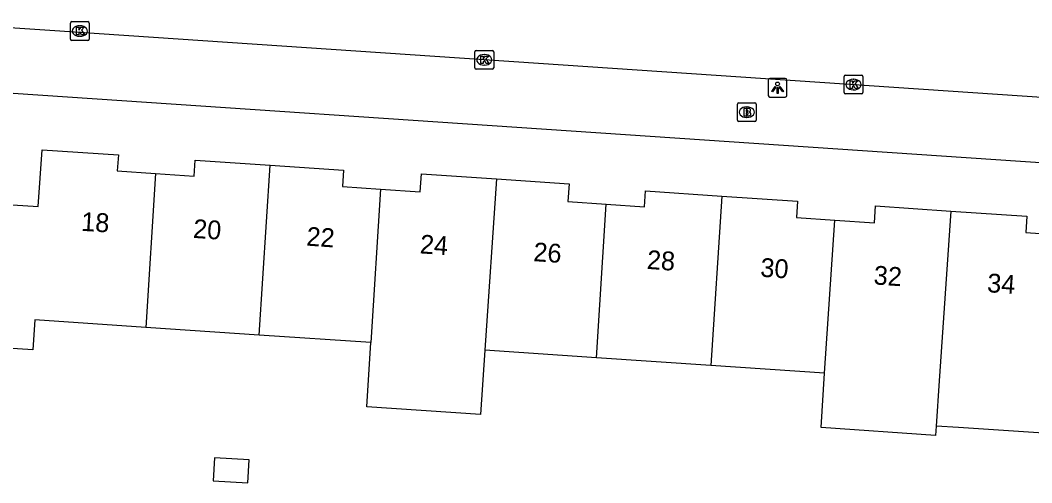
# Model space of a CAD drawing. Extents: x 161848 to 162726, y 385382 to 386521.
# Drawn here: x 162122 to 162175.7, y 385433 to 385457.6 of the extents above; entities that cross this region are included whole.
import ezdxf

# ---------------------------------------------------------------- set-up
doc = ezdxf.new("R2010")
doc.units = 0
for name, color, linetype in [('IMGEO_Brandkraan', 7, 'Continuous'), ('IMGEO_Kolk', 7, 'Continuous'), ('IMGEO_Lichtpunt', 7, 'Continuous'), ('IMGEO_Pand', 7, 'Continuous'), ('IMGEO_Pand_nummerreeks', 7, 'Continuous'), ('IMGEO_Rijbaan_lokaal_open', 7, 'Continuous'), ('IMGEO_Voetpad_open', 7, 'Continuous')]:
    doc.layers.add(name, color=color, linetype=linetype)

msp = doc.modelspace()

# ---------------------------------------------------------------- linework, layer by layer
at = {"layer": 'IMGEO_Brandkraan'}
for p, q in [((162160.104, 385452.277), (162160.104, 385453.129)), ((162160.179, 385453.203), (162161.031, 385453.203)), ((162160.592, 385452.983), (162160.617, 385452.983)), ((162161.105, 385453.129), (162161.105, 385452.277)), ((162160.615, 385452.423), (162160.59, 385452.423)), ((162161.031, 385452.203), (162160.179, 385452.203))]:
    msp.add_line(p, q, dxfattribs=at)
for points in [[(162160.104, 385452.277), (162160.104, 385453.129)], [(162160.179, 385453.203), (162161.031, 385453.203)], [(162160.452, 385452.903), (162160.452, 385452.503), (162160.665, 385452.503)], [(162160.683, 385452.903), (162160.452, 385452.903)], [(162161.105, 385453.129), (162161.105, 385452.277)], [(162160.631, 385452.822), (162160.577, 385452.822), (162160.577, 385452.746)], [(162160.577, 385452.746), (162160.63, 385452.746)], [(162160.639, 385452.67), (162160.577, 385452.67), (162160.577, 385452.589)], [(162160.577, 385452.589), (162160.639, 385452.589)], [(162161.031, 385452.203), (162160.179, 385452.203)]]:
    msp.add_lwpolyline(points, dxfattribs=at)
for centre, radius, start, end in [((162160.181, 385453.127), 0.0765, 91.552, 178.448), ((162160.181, 385453.127), 0.0765, 91.552, 178.448), ((162160.687, 385452.758), 0.145, 59.4692, 91.5367), ((162161.029, 385453.127), 0.0765, 1.552, 88.448), ((162161.029, 385453.127), 0.0765, 1.552, 88.448), ((162160.632, 385452.784), 0.0379, 267.8285, 90.9355), ((162160.64, 385452.629), 0.0404, 269.8759, 90.5077), ((162160.671, 385452.754), 0.251, 268.6676, 293.5347), ((162160.712, 385452.805), 0.0922, 285.5137, 58.1501), ((162160.717, 385452.613), 0.105, 301.3115, 78.989), ((162160.181, 385452.279), 0.0765, 181.552, 268.448), ((162160.181, 385452.279), 0.0765, 181.552, 268.448), ((162161.029, 385452.279), 0.0765, 271.552, 358.448), ((162161.029, 385452.279), 0.0765, 271.552, 358.448)]:
    msp.add_arc(centre, radius, start, end, dxfattribs=at)
for centre, major_axis, ratio, start_param, end_param in [((162160.591, 385452.703), (-0.387, 0.002), 0.722429, 4.712389, 7.853982), ((162160.616, 385452.703), (-0.39, 0.002), 0.717154, 1.570796, 4.712389)]:
    msp.add_ellipse(centre, major_axis=major_axis, ratio=ratio, start_param=start_param, end_param=end_param, dxfattribs=at)
at = {"layer": 'IMGEO_Kolk'}
for p, q in [((162124.702, 385456.591), (162124.702, 385457.443)), ((162124.777, 385457.517), (162125.629, 385457.517)), ((162125.19, 385457.297), (162125.215, 385457.297)), ((162125.703, 385457.443), (162125.703, 385456.591)), ((162125.213, 385456.737), (162125.188, 385456.737)), ((162125.629, 385456.517), (162124.777, 385456.517)), ((162146.17, 385455.063), (162146.17, 385455.915)), ((162146.245, 385455.989), (162147.097, 385455.989)), ((162146.658, 385455.769), (162146.683, 385455.769)), ((162147.171, 385455.915), (162147.171, 385455.063)), ((162146.681, 385455.209), (162146.656, 385455.209)), ((162147.097, 385454.989), (162146.245, 385454.989)), ((162165.766, 385453.746), (162165.766, 385454.598)), ((162165.841, 385454.672), (162166.693, 385454.672)), ((162166.767, 385454.598), (162166.767, 385453.746)), ((162166.254, 385454.452), (162166.279, 385454.452)), ((162166.693, 385453.672), (162165.841, 385453.672)), ((162166.277, 385453.892), (162166.252, 385453.892))]:
    msp.add_line(p, q, dxfattribs=at)
for points in [[(162124.702, 385456.591), (162124.702, 385457.443)], [(162124.777, 385457.517), (162125.629, 385457.517)], [(162125.023, 385457.217), (162125.146, 385457.217), (162125.146, 385457.066), (162125.276, 385457.217), (162125.44, 385457.217), (162125.294, 385457.066), (162125.447, 385456.817), (162125.295, 385456.817), (162125.21, 385456.981), (162125.146, 385456.914), (162125.146, 385456.817), (162125.023, 385456.817), (162125.023, 385457.217)], [(162125.703, 385457.443), (162125.703, 385456.591)], [(162125.629, 385456.517), (162124.777, 385456.517)], [(162146.17, 385455.063), (162146.17, 385455.915)], [(162146.245, 385455.989), (162147.097, 385455.989)], [(162146.491, 385455.689), (162146.614, 385455.689), (162146.614, 385455.538), (162146.744, 385455.689), (162146.908, 385455.689), (162146.762, 385455.538), (162146.915, 385455.289), (162146.763, 385455.289), (162146.678, 385455.453), (162146.614, 385455.386), (162146.614, 385455.289), (162146.491, 385455.289), (162146.491, 385455.689)], [(162147.171, 385455.915), (162147.171, 385455.063)], [(162147.097, 385454.989), (162146.245, 385454.989)], [(162165.766, 385453.746), (162165.766, 385454.598)], [(162165.841, 385454.672), (162166.693, 385454.672)], [(162166.767, 385454.598), (162166.767, 385453.746)], [(162166.087, 385454.372), (162166.21, 385454.372), (162166.21, 385454.221), (162166.34, 385454.372), (162166.504, 385454.372), (162166.358, 385454.221), (162166.511, 385453.972), (162166.359, 385453.972), (162166.274, 385454.136), (162166.21, 385454.069), (162166.21, 385453.972), (162166.087, 385453.972), (162166.087, 385454.372)], [(162166.693, 385453.672), (162165.841, 385453.672)]]:
    msp.add_lwpolyline(points, dxfattribs=at)
for centre, start, end in [((162124.779, 385457.441), 91.552, 178.448), ((162124.779, 385457.441), 91.552, 178.448), ((162125.627, 385457.441), 1.552, 88.448), ((162125.627, 385457.441), 1.552, 88.448), ((162124.779, 385456.593), 181.552, 268.448), ((162124.779, 385456.593), 181.552, 268.448), ((162125.627, 385456.593), 271.552, 358.448), ((162125.627, 385456.593), 271.552, 358.448), ((162146.247, 385455.913), 91.552, 178.448), ((162146.247, 385455.913), 91.552, 178.448), ((162147.095, 385455.913), 1.552, 88.448), ((162147.095, 385455.913), 1.552, 88.448), ((162146.247, 385455.065), 181.552, 268.448), ((162146.247, 385455.065), 181.552, 268.448), ((162147.095, 385455.065), 271.552, 358.448), ((162147.095, 385455.065), 271.552, 358.448), ((162165.843, 385454.596), 91.552, 178.448), ((162165.843, 385454.596), 91.552, 178.448), ((162166.691, 385454.596), 1.552, 88.448), ((162166.691, 385454.596), 1.552, 88.448), ((162165.843, 385453.748), 181.552, 268.448), ((162165.843, 385453.748), 181.552, 268.448), ((162166.691, 385453.748), 271.552, 358.448), ((162166.691, 385453.748), 271.552, 358.448)]:
    msp.add_arc(centre, 0.0765, start, end, dxfattribs=at)
for centre, major_axis, ratio, start_param, end_param in [((162125.189, 385457.017), (-0.387, 0.002), 0.722429, 4.712389, 7.853982), ((162125.214, 385457.017), (-0.39, 0.002), 0.717154, 1.570796, 4.712389), ((162146.657, 385455.489), (-0.387, 0.002), 0.722429, 4.712389, 7.853982), ((162146.682, 385455.489), (-0.39, 0.002), 0.717154, 1.570796, 4.712389), ((162166.253, 385454.172), (-0.387, 0.002), 0.722429, 4.712389, 7.853982), ((162166.278, 385454.172), (-0.39, 0.002), 0.717154, 1.570796, 4.712389)]:
    msp.add_ellipse(centre, major_axis=major_axis, ratio=ratio, start_param=start_param, end_param=end_param, dxfattribs=at)
at = {"layer": 'IMGEO_Lichtpunt'}
for p, q in [((162161.742, 385454.406), (162161.742, 385453.599)), ((162161.742, 385454.406), (162161.742, 385453.599)), ((162162.644, 385454.501), (162161.836, 385454.501)), ((162162.644, 385454.501), (162161.836, 385454.501)), ((162162.738, 385453.599), (162162.738, 385454.406)), ((162162.738, 385453.599), (162162.738, 385454.406)), ((162161.836, 385453.505), (162162.644, 385453.505)), ((162161.836, 385453.505), (162162.644, 385453.505))]:
    msp.add_line(p, q, dxfattribs=at)
for points in [[(162162.116, 385454.07), (162162.155, 385454.042), (162161.967, 385453.78), (162161.929, 385453.807), (162162.116, 385454.07)], [(162162.218, 385454.022), (162162.265, 385454.022), (162162.265, 385453.7), (162162.218, 385453.7), (162162.218, 385454.022)], [(162162.328, 385454.042), (162162.366, 385454.069), (162162.553, 385453.807), (162162.514, 385453.779), (162162.328, 385454.042)]]:
    msp.add_lwpolyline(points, dxfattribs=at)
msp.add_circle((162162.241, 385454.204), 0.0994, dxfattribs=at)
for centre, start, end in [((162161.836, 385454.406), 90, 180), ((162161.836, 385454.406), 90, 180), ((162162.644, 385454.406), 0, 90), ((162162.644, 385454.406), 0, 90), ((162161.836, 385453.599), 180, 270), ((162161.836, 385453.599), 180, 270), ((162162.644, 385453.599), 270, 0), ((162162.644, 385453.599), 270, 360)]:
    msp.add_arc(centre, 0.0946, start, end, dxfattribs=at)
at = {"layer": 'IMGEO_Pand'}
for points in [[(162128.705, 385441.266), (162122.808, 385441.665), (162122.7, 385440.07), (162119.991, 385440.253), (162120.099, 385441.848), (162120.506, 385447.858), (162122.994, 385447.69), (162123.198, 385450.706), (162127.248, 385450.433), (162127.191, 385449.588), (162129.225, 385449.451)], [(162129.225, 385449.451), (162131.263, 385449.313), (162131.32, 385450.153), (162135.312, 385449.883)], [(162134.719, 385440.86), (162135.312, 385449.883)], [(162135.312, 385449.883), (162139.196, 385449.621), (162139.137, 385448.756), (162141.169, 385448.619)], [(162129.225, 385449.451), (162128.705, 385441.266)], [(162141.169, 385448.619), (162143.271, 385448.477), (162143.335, 385449.423), (162147.312, 385449.155)], [(162147.312, 385449.155), (162146.705, 385440.05)], [(162147.312, 385449.155), (162151.176, 385448.894), (162151.112, 385447.95), (162153.145, 385447.812)], [(162141.169, 385448.619), (162140.657, 385440.459)], [(162153.145, 385447.812), (162155.175, 385447.675), (162155.232, 385448.523), (162159.28, 385448.25)], [(162159.28, 385448.25), (162158.691, 385439.24)], [(162159.28, 385448.25), (162163.302, 385447.978), (162163.244, 385447.111), (162165.279, 385446.974)], [(162152.632, 385439.649), (162153.145, 385447.812)], [(162165.279, 385446.974), (162167.382, 385446.832), (162167.443, 385447.722), (162171.435, 385447.452)], [(162171.435, 385447.452), (162170.821, 385438.421), (162170.659, 385436.026)], [(162171.435, 385447.452), (162175.476, 385447.179), (162175.417, 385446.308), (162177.449, 385446.171)], [(162164.738, 385438.831), (162165.279, 385446.974)], [(162134.719, 385440.86), (162128.705, 385441.266)], [(162140.657, 385440.459), (162134.719, 385440.86)], [(162146.705, 385440.05), (162146.478, 385436.642), (162140.443, 385437.045), (162140.657, 385440.459)], [(162152.632, 385439.649), (162146.705, 385440.05)], [(162158.691, 385439.24), (162152.632, 385439.649)], [(162164.738, 385438.831), (162158.691, 385439.24)], [(162170.659, 385436.026), (162170.625, 385435.527), (162164.545, 385435.938), (162164.738, 385438.831)], [(162176.872, 385438.012), (162176.513, 385438.036), (162176.351, 385435.641), (162171.841, 385435.946), (162170.659, 385436.026)], [(162132.286, 385433.117), (162134.126, 385433.008), (162134.197, 385434.22), (162132.357, 385434.329), (162132.286, 385433.117)]]:
    msp.add_lwpolyline(points, dxfattribs=at)
at = {"layer": 'IMGEO_Rijbaan_lokaal_open'}
msp.add_lwpolyline([(162213.94, 385450.945), (162209.291, 385451.258), (162123.604, 385457.047), (162118.574, 385457.387), (162069.282, 385460.718)], dxfattribs=at)
at = {"layer": 'IMGEO_Voetpad_open'}
msp.add_lwpolyline([(162212.128, 385447.579), (162207.633, 385447.884), (162068.173, 385457.304)], dxfattribs=at)

# ---------------------------------------------------------------- texts
at = {"layer": 'IMGEO_Pand_nummerreeks'}
for s, rotation, p in [('18', 356.5966, (162125.255, 385446.401)), ('20', 356.0829, (162131.191, 385446.028)), ('22', 356.0829, (162137.207, 385445.616)), ('24', 356.0829, (162143.232, 385445.204)), ('26', 356.0829, (162149.255, 385444.791)), ('28', 356.0829, (162155.28, 385444.379)), ('30', 356.0829, (162161.302, 385443.966)), ('32', 356.081, (162167.317, 385443.554)), ('34', 356.081, (162173.343, 385443.142))]:
    msp.add_text(s, height=1, rotation=rotation, dxfattribs=at).set_placement(p)

doc.saveas('drawing.dxf')
